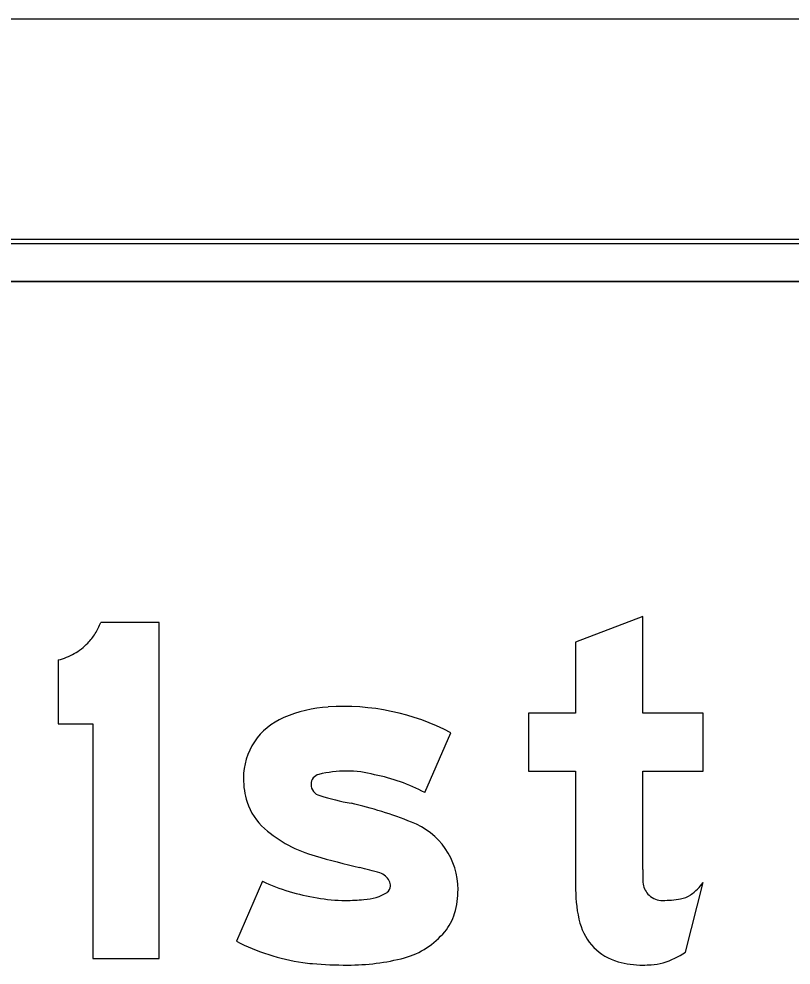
# Model space of a CAD drawing. Extents: x 2149961 to 2150220, y 145114 to 145240.
# Drawn here: x 2150093.774 to 2150096.839, y 145202.064 to 145205.82 of the extents above; entities that cross this region are included whole.
import ezdxf

# ---------------------------------------------------------------- set-up
doc = ezdxf.new("R2010")
doc.units = 0
for name, color, linetype in [('GSBWFILL', 7, 'Continuous'), ('GSCOLORFILL', 7, 'Continuous'), ('GSDIMS', 7, 'Continuous'), ('GSOUTLINE', 7, 'Continuous')]:
    doc.layers.add(name, color=color, linetype=linetype)

msp = doc.modelspace()

# ---------------------------------------------------------------- linework, layer by layer
at = {"layer": 'GSBWFILL'}
for p, q in [((2150107.7787, 145204.9447), (2150088.2787, 145204.9447)), ((2150088.2787, 145204.7781), (2150107.7787, 145204.7781)), ((2150095.3853, 145202.7484), (2150095.4888, 145202.9861)), ((2150094.7406, 145202.3967), (2150094.6371, 145202.159)), ((2150096.4202, 145202.1154), (2150096.4904, 145202.3914)), ((2150094.6371, 145202.159), (2150094.6371, 145202.159))]:
    msp.add_line(p, q, dxfattribs=at)
for points in [[(2150093.9304, 145203.2754), (2150093.9304, 145203.0213), (2150094.0675, 145203.0213), (2150094.0675, 145202.0906), (2150094.3304, 145202.0906), (2150094.3304, 145203.4239), (2150094.099, 145203.4239)], [(2150096.2504, 145202.4439), (2150096.2504, 145202.8339), (2150096.4904, 145202.8339), (2150096.4904, 145203.0639), (2150096.2504, 145203.0639), (2150096.2504, 145203.4473), (2150095.9837, 145203.3461), (2150095.9837, 145203.0639), (2150095.7971, 145203.0639), (2150095.7971, 145202.8339), (2150095.9837, 145202.8339), (2150095.9837, 145202.3634)]]:
    msp.add_lwpolyline(points, dxfattribs=at)
for centre, major_axis, ratio, start_param, end_param in [((2150093.8757, 145203.5074), (0, 0.2383), 0.999985, 4.150196, 4.354491), ((2150093.8757, 145203.5074), (0, 0.2383), 0.999985, 3.945901, 4.150196), ((2150093.8757, 145203.5074), (0, 0.2383), 0.999985, 3.659448, 3.945901), ((2150093.8757, 145203.5074), (0, 0.2383), 0.999985, 3.372996, 3.659448), ((2150095.041, 145202.5335), (0, 0.5563), 0.999998, 0.071378, 0.398007), ((2150095.0644, 145202.1766), (0, 0.914), 0.999998, 5.800291, 6.352301), ((2150094.9266, 145202.8055), (0, 0.2613), 0.999998, 0.398006, 1.570796), ((2150094.9735, 145202.7817), (0, 0.04), 0.999998, 0.21891, 1.570796), ((2150095.0747, 145202.3713), (0, 0.4627), 0.999998, 0, 0.239757), ((2150095.0747, 145202.3959), (0, 0.4381), 0.999998, 6.027142, 6.283185), ((2150095.0439, 145202.1074), (0, 0.7262), 0.999998, 5.793797, 6.086746), ((2150094.9774, 145202.8055), (0, 0.3121), 0.999998, 1.570796, 1.879779), ((2150094.9802, 145202.7817), (0, 0.0467), 0.999998, 1.570796, 2.88808), ((2150094.9024, 145202.7815), (0, 0.2333), 0.999998, 1.879779, 2.42566), ((2150095.2672, 145203.6868), (0, 0.9961), 0.999998, 2.83708, 2.965597), ((2150094.7441, 145201.1672), (0, 1.5779), 0.999998, 5.901211, 6.060377), ((2150095.2304, 145202.3634), (0, 0.2867), 0.999998, 4.712389, 5.919951), ((2150095.0901, 145202.9973), (0, 0.5193), 0.999998, 2.42566, 2.869403), ((2150095.8416, 145205.5792), (0, 3.2083), 0.999998, 2.860128, 2.916667), ((2150094.7922, 145201.0507), (0, 1.4401), 0.999998, 5.990951, 6.04928), ((2150097.9197, 145202.4439), (0, 1.6693), 0.999998, 1.570796, 1.606005), ((2150095.1846, 145202.3657), (0, 0.0679), 0.999998, 5.20773, 5.944931), ((2150095.0755, 145203.1136), (0, 0.7913), 0.999998, 2.70455, 2.991718), ((2150095.218, 145202.3777), (0, 0.0308), 0.999998, 3.769232, 4.712389), ((2150095.2004, 145202.3777), (0, 0.0484), 0.999998, 4.712389, 5.146352), ((2150095.1824, 145202.3634), (0, 0.3346), 0.999998, 4.42655, 4.712389), ((2150096.5011, 145202.3634), (0, 0.5174), 0.999998, 1.570796, 1.830698), ((2150096.327, 145202.3982), (0, 0.0767), 0.999998, 1.74085, 2.407828), ((2150096.3149, 145202.5223), (0, 0.2189), 0.999998, 3.756278, 4.071638), ((2150095.07, 145202.9271), (0, 0.6065), 0.999998, 2.95481, 3.141593), ((2150095.07, 145203.0819), (0, 0.7613), 0.999998, 3.141593, 3.238422), ((2150095.1386, 145202.5047), (0, 0.1806), 0.999998, 3.169414, 3.711965), ((2150096.3294, 145202.4008), (0, 0.0803), 0.999998, 2.407828, 3.141593), ((2150096.3294, 145202.7417), (0, 0.4211), 0.999998, 3.141593, 3.310762), ((2150096.3835, 145202.4251), (0, 0.1), 0.999998, 3.310762, 3.756278), ((2150095.3116, 145202.3254), (0, 0.2), 0.999998, 4.009587, 4.42655), ((2150096.2105, 145202.2861), (0, 0.2167), 0.999998, 1.830698, 2.869526), ((2150095.2188, 145202.3995), (0, 0.3187), 0.999998, 3.41426, 4.020407), ((2150095.0174, 145202.8895), (0, 0.8235), 0.999998, 2.661561, 2.999689), ((2150096.2418, 145202.3777), (0, 0.3172), 0.999998, 3.427755, 3.738844), ((2150094.9952, 145202.7342), (0, 0.6667), 0.999998, 2.999689, 3.056979), ((2150095.0785, 145203.7016), (0, 1.6376), 0.999998, 3.056204, 3.141593), ((2150095.0785, 145202.9704), (0, 0.9065), 0.999998, 3.141593, 3.39368), ((2150096.2504, 145202.4291), (0, 0.3651), 0.999998, 2.869526, 3.141593), ((2150096.2504, 145202.5898), (0, 0.5258), 0.999998, 3.141593, 3.205734), ((2150096.2702, 145202.2812), (0, 0.2167), 0.999998, 3.205734, 3.427755)]:
    msp.add_ellipse(centre, major_axis=major_axis, ratio=ratio, start_param=start_param, end_param=end_param, dxfattribs=at)
at = {"layer": 'GSCOLORFILL'}
for p, q in [((2150107.7787, 145204.9447), (2150088.2787, 145204.9447)), ((2150107.7787, 145204.9447), (2150088.2787, 145204.9447)), ((2150107.7787, 145204.9447), (2150088.2787, 145204.9447)), ((2150088.2787, 145204.9281), (2150107.7787, 145204.9281)), ((2150088.2787, 145204.7781), (2150107.7787, 145204.7781)), ((2150095.3853, 145202.7484), (2150095.4888, 145202.9861)), ((2150094.7406, 145202.3967), (2150094.6371, 145202.159)), ((2150096.4202, 145202.1154), (2150096.4904, 145202.3914)), ((2150094.6371, 145202.159), (2150094.6371, 145202.159))]:
    msp.add_line(p, q, dxfattribs=at)
for points in [[(2150093.9304, 145203.2754), (2150093.9304, 145203.0213), (2150094.0675, 145203.0213), (2150094.0675, 145202.0906), (2150094.3304, 145202.0906), (2150094.3304, 145203.4239), (2150094.099, 145203.4239)], [(2150096.2504, 145202.4439), (2150096.2504, 145202.8339), (2150096.4904, 145202.8339), (2150096.4904, 145203.0639), (2150096.2504, 145203.0639), (2150096.2504, 145203.4473), (2150095.9837, 145203.3461), (2150095.9837, 145203.0639), (2150095.7971, 145203.0639), (2150095.7971, 145202.8339), (2150095.9837, 145202.8339), (2150095.9837, 145202.3634)]]:
    msp.add_lwpolyline(points, dxfattribs=at)
for centre, major_axis, ratio, start_param, end_param in [((2150093.8757, 145203.5074), (0, 0.2383), 0.999985, 4.150196, 4.354491), ((2150093.8757, 145203.5074), (0, 0.2383), 0.999985, 3.945901, 4.150196), ((2150093.8757, 145203.5074), (0, 0.2383), 0.999985, 3.659448, 3.945901), ((2150093.8757, 145203.5074), (0, 0.2383), 0.999985, 3.372996, 3.659448), ((2150095.041, 145202.5335), (0, 0.5563), 0.999998, 0.071378, 0.398007), ((2150095.0644, 145202.1766), (0, 0.914), 0.999998, 5.800291, 6.352301), ((2150094.9266, 145202.8055), (0, 0.2613), 0.999998, 0.398006, 1.570796), ((2150094.9735, 145202.7817), (0, 0.04), 0.999998, 0.21891, 1.570796), ((2150095.0747, 145202.3713), (0, 0.4627), 0.999998, 0, 0.239757), ((2150095.0747, 145202.3959), (0, 0.4381), 0.999998, 6.027142, 6.283185), ((2150095.0439, 145202.1074), (0, 0.7262), 0.999998, 5.793797, 6.086746), ((2150094.9774, 145202.8055), (0, 0.3121), 0.999998, 1.570796, 1.879779), ((2150094.9802, 145202.7817), (0, 0.0467), 0.999998, 1.570796, 2.88808), ((2150094.9024, 145202.7815), (0, 0.2333), 0.999998, 1.879779, 2.42566), ((2150095.2672, 145203.6868), (0, 0.9961), 0.999998, 2.83708, 2.965597), ((2150094.7441, 145201.1672), (0, 1.5779), 0.999998, 5.901211, 6.060377), ((2150095.2304, 145202.3634), (0, 0.2867), 0.999998, 4.712389, 5.919951), ((2150095.0901, 145202.9973), (0, 0.5193), 0.999998, 2.42566, 2.869403), ((2150095.8416, 145205.5792), (0, 3.2083), 0.999998, 2.860128, 2.916667), ((2150094.7922, 145201.0507), (0, 1.4401), 0.999998, 5.990951, 6.04928), ((2150097.9197, 145202.4439), (0, 1.6693), 0.999998, 1.570796, 1.606005), ((2150095.1846, 145202.3657), (0, 0.0679), 0.999998, 5.20773, 5.944931), ((2150095.0755, 145203.1136), (0, 0.7913), 0.999998, 2.70455, 2.991718), ((2150095.218, 145202.3777), (0, 0.0308), 0.999998, 3.769232, 4.712389), ((2150095.2004, 145202.3777), (0, 0.0484), 0.999998, 4.712389, 5.146352), ((2150095.1824, 145202.3634), (0, 0.3346), 0.999998, 4.42655, 4.712389), ((2150096.5011, 145202.3634), (0, 0.5174), 0.999998, 1.570796, 1.830698), ((2150096.327, 145202.3982), (0, 0.0767), 0.999998, 1.74085, 2.407828), ((2150096.3149, 145202.5223), (0, 0.2189), 0.999998, 3.756278, 4.071638), ((2150095.07, 145202.9271), (0, 0.6065), 0.999998, 2.95481, 3.141593), ((2150095.07, 145203.0819), (0, 0.7613), 0.999998, 3.141593, 3.238422), ((2150095.1386, 145202.5047), (0, 0.1806), 0.999998, 3.169414, 3.711965), ((2150096.3294, 145202.4008), (0, 0.0803), 0.999998, 2.407828, 3.141593), ((2150096.3294, 145202.7417), (0, 0.4211), 0.999998, 3.141593, 3.310762), ((2150096.3835, 145202.4251), (0, 0.1), 0.999998, 3.310762, 3.756278), ((2150095.3116, 145202.3254), (0, 0.2), 0.999998, 4.009587, 4.42655), ((2150096.2105, 145202.2861), (0, 0.2167), 0.999998, 1.830698, 2.869526), ((2150095.2188, 145202.3995), (0, 0.3187), 0.999998, 3.41426, 4.020407), ((2150095.0174, 145202.8895), (0, 0.8235), 0.999998, 2.661561, 2.999689), ((2150096.2418, 145202.3777), (0, 0.3172), 0.999998, 3.427755, 3.738844), ((2150094.9952, 145202.7342), (0, 0.6667), 0.999998, 2.999689, 3.056979), ((2150095.0785, 145203.7016), (0, 1.6376), 0.999998, 3.056204, 3.141593), ((2150095.0785, 145202.9704), (0, 0.9065), 0.999998, 3.141593, 3.39368), ((2150096.2504, 145202.4291), (0, 0.3651), 0.999998, 2.869526, 3.141593), ((2150096.2504, 145202.5898), (0, 0.5258), 0.999998, 3.141593, 3.205734), ((2150096.2702, 145202.2812), (0, 0.2167), 0.999998, 3.205734, 3.427755)]:
    msp.add_ellipse(centre, major_axis=major_axis, ratio=ratio, start_param=start_param, end_param=end_param, dxfattribs=at)
at = {"layer": 'GSDIMS'}
msp.add_line((2150087.2787, 145205.8198), (2150108.7787, 145205.8198), dxfattribs=at)
at = {"layer": 'GSOUTLINE'}
for p, q in [((2150107.7787, 145204.9447), (2150088.2787, 145204.9447)), ((2150107.7787, 145204.7781), (2150088.2787, 145204.7781)), ((2150095.3853, 145202.7484), (2150095.4888, 145202.9861)), ((2150094.7406, 145202.3967), (2150094.6371, 145202.159)), ((2150096.4202, 145202.1154), (2150096.4904, 145202.3914)), ((2150094.6371, 145202.159), (2150094.6371, 145202.159))]:
    msp.add_line(p, q, dxfattribs=at)
for points in [[(2150093.9304, 145203.2754), (2150093.9304, 145203.0213), (2150094.0675, 145203.0213), (2150094.0675, 145202.0906), (2150094.3304, 145202.0906), (2150094.3304, 145203.4239), (2150094.099, 145203.4239)], [(2150096.2504, 145202.4439), (2150096.2504, 145202.8339), (2150096.4904, 145202.8339), (2150096.4904, 145203.0639), (2150096.2504, 145203.0639), (2150096.2504, 145203.4473), (2150095.9837, 145203.3461), (2150095.9837, 145203.0639), (2150095.7971, 145203.0639), (2150095.7971, 145202.8339), (2150095.9837, 145202.8339), (2150095.9837, 145202.3634)]]:
    msp.add_lwpolyline(points, dxfattribs=at)
for centre, major_axis, ratio, start_param, end_param in [((2150093.8757, 145203.5074), (0, 0.2383), 0.999985, 4.150196, 4.354491), ((2150093.8757, 145203.5074), (0, 0.2383), 0.999985, 3.945901, 4.150196), ((2150093.8757, 145203.5074), (0, 0.2383), 0.999985, 3.659448, 3.945901), ((2150093.8757, 145203.5074), (0, 0.2383), 0.999985, 3.372996, 3.659448), ((2150095.041, 145202.5335), (0, 0.5563), 0.999998, 0.071378, 0.398007), ((2150095.0644, 145202.1766), (0, 0.914), 0.999998, 5.800291, 6.352301), ((2150094.9266, 145202.8055), (0, 0.2613), 0.999998, 0.398006, 1.570796), ((2150094.9735, 145202.7817), (0, 0.04), 0.999998, 0.21891, 1.570796), ((2150095.0747, 145202.3713), (0, 0.4627), 0.999998, 0, 0.239757), ((2150095.0747, 145202.3959), (0, 0.4381), 0.999998, 6.027142, 6.283185), ((2150095.0439, 145202.1074), (0, 0.7262), 0.999998, 5.793797, 6.086746), ((2150094.9774, 145202.8055), (0, 0.3121), 0.999998, 1.570796, 1.879779), ((2150094.9802, 145202.7817), (0, 0.0467), 0.999998, 1.570796, 2.88808), ((2150094.9024, 145202.7815), (0, 0.2333), 0.999998, 1.879779, 2.42566), ((2150095.2672, 145203.6868), (0, 0.9961), 0.999998, 2.83708, 2.965597), ((2150094.7441, 145201.1672), (0, 1.5779), 0.999998, 5.901211, 6.060377), ((2150095.2304, 145202.3634), (0, 0.2867), 0.999998, 4.712389, 5.919951), ((2150095.0901, 145202.9973), (0, 0.5193), 0.999998, 2.42566, 2.869403), ((2150095.8416, 145205.5792), (0, 3.2083), 0.999998, 2.860128, 2.916667), ((2150094.7922, 145201.0507), (0, 1.4401), 0.999998, 5.990951, 6.04928), ((2150097.9197, 145202.4439), (0, 1.6693), 0.999998, 1.570796, 1.606005), ((2150095.1846, 145202.3657), (0, 0.0679), 0.999998, 5.20773, 5.944931), ((2150095.0755, 145203.1136), (0, 0.7913), 0.999998, 2.70455, 2.991718), ((2150095.218, 145202.3777), (0, 0.0308), 0.999998, 3.769232, 4.712389), ((2150095.2004, 145202.3777), (0, 0.0484), 0.999998, 4.712389, 5.146352), ((2150095.1824, 145202.3634), (0, 0.3346), 0.999998, 4.42655, 4.712389), ((2150096.5011, 145202.3634), (0, 0.5174), 0.999998, 1.570796, 1.830698), ((2150096.327, 145202.3982), (0, 0.0767), 0.999998, 1.74085, 2.407828), ((2150096.3149, 145202.5223), (0, 0.2189), 0.999998, 3.756278, 4.071638), ((2150095.07, 145202.9271), (0, 0.6065), 0.999998, 2.95481, 3.141593), ((2150095.07, 145203.0819), (0, 0.7613), 0.999998, 3.141593, 3.238422), ((2150095.1386, 145202.5047), (0, 0.1806), 0.999998, 3.169414, 3.711965), ((2150096.3294, 145202.4008), (0, 0.0803), 0.999998, 2.407828, 3.141593), ((2150096.3294, 145202.7417), (0, 0.4211), 0.999998, 3.141593, 3.310762), ((2150096.3835, 145202.4251), (0, 0.1), 0.999998, 3.310762, 3.756278), ((2150095.3116, 145202.3254), (0, 0.2), 0.999998, 4.009587, 4.42655), ((2150096.2105, 145202.2861), (0, 0.2167), 0.999998, 1.830698, 2.869526), ((2150095.2188, 145202.3995), (0, 0.3187), 0.999998, 3.41426, 4.020407), ((2150095.0174, 145202.8895), (0, 0.8235), 0.999998, 2.661561, 2.999689), ((2150096.2418, 145202.3777), (0, 0.3172), 0.999998, 3.427755, 3.738844), ((2150094.9952, 145202.7342), (0, 0.6667), 0.999998, 2.999689, 3.056979), ((2150095.0785, 145203.7016), (0, 1.6376), 0.999998, 3.056204, 3.141593), ((2150095.0785, 145202.9704), (0, 0.9065), 0.999998, 3.141593, 3.39368), ((2150096.2504, 145202.4291), (0, 0.3651), 0.999998, 2.869526, 3.141593), ((2150096.2504, 145202.5898), (0, 0.5258), 0.999998, 3.141593, 3.205734), ((2150096.2702, 145202.2812), (0, 0.2167), 0.999998, 3.205734, 3.427755)]:
    msp.add_ellipse(centre, major_axis=major_axis, ratio=ratio, start_param=start_param, end_param=end_param, dxfattribs=at)

doc.saveas('drawing.dxf')
